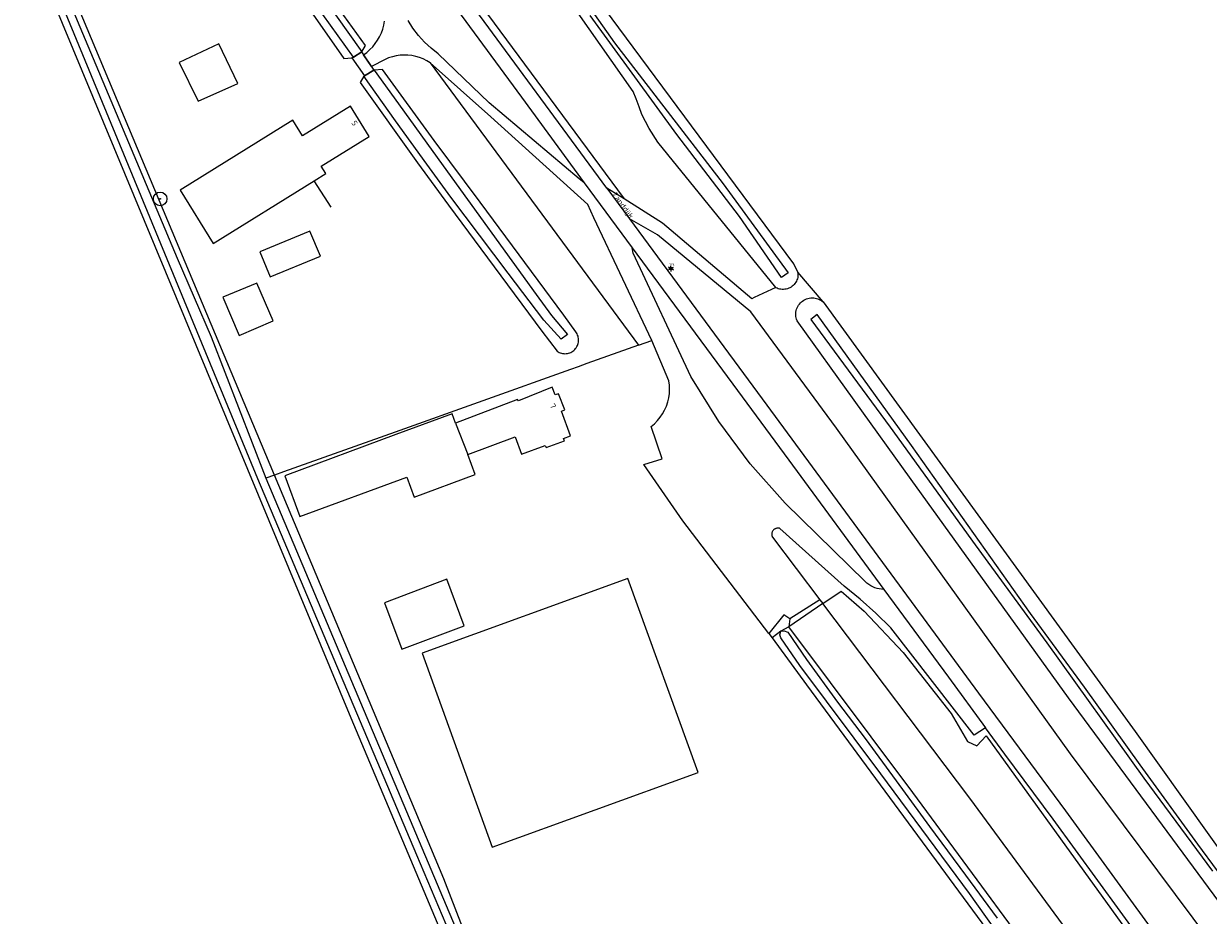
# Model space of a CAD drawing. Header units: metres. Extents: x 102000 to 105000, y 414600 to 420766.
# Tile 262 of 298: x 104525 to 104743, y 419720 to 419885. Entities that reach past the tile are written whole.
import ezdxf
from ezdxf.enums import TextEntityAlignment as Align

# ---------------------------------------------------------------- set-up
doc = ezdxf.new("R2010")
doc.units = ezdxf.units.M
doc.layers.get('0').update_dxf_attribs({"color": 8})
doc.styles.add('MtXpl_NLCS-ISO', font='NLCS-ISO.ttf')
doc.styles.add('NLCS-ISO', font='NLCS-ISO.ttf')

msp = doc.modelspace()

# ---------------------------------------------------------------- hatches: boundary and pattern name
at = {"ltscale": 0.1}
h = msp.add_hatch(color=256, dxfattribs=at)
edge = h.paths.add_edge_path()
edge.add_arc((104549.8, 419852.4), 0.075, 0, 360)

# ---------------------------------------------------------------- linework, layer by layer
for p, q in [((104577.98, 419923.39), (104616.44, 419871.18)), ((104587.69, 419880.66), (104563.81, 419913.72)), ((104589.68, 419914.25), (104635.41, 419852.39)), ((104570.91, 419801.49), (104528.04, 419903.71)), ((104524.63, 419901.99), (104584.95, 419756.7)), ((104567.85, 419800.82), (104525.92, 419902.3)), ((104527.11, 419902.89), (104552.94, 419841.47)), ((104632.2, 419854.41), (104597.7, 419901.25)), ((104622.9, 419896.33), (104633.58, 419881.2)), ((104572.63, 419894.04), (104583.71, 419878.31)), ((104576.12, 419894.84), (104586.98, 419879.49)), ((104637.07, 419872.23), (104622.28, 419893.29)), ((104585.45, 419878.52), (104579.83, 419886.39)), ((104645.11, 419864.29), (104629.14, 419886.24)), ((104666.69, 419840.44), (104631.74, 419887.53)), ((104590.85, 419883.7), (104591.05, 419884.42)), ((104591.05, 419884.42), (104591.18, 419885.16)), ((104596.41, 419883.89), (104595.52, 419885.31)), ((104589.92, 419881.66), (104590.29, 419882.31)), ((104590.29, 419882.31), (104590.6, 419882.99)), ((104590.6, 419882.99), (104590.85, 419883.7)), ((104597.43, 419882.55), (104596.41, 419883.89)), ((104598.55, 419881.32), (104597.43, 419882.55)), ((104560.61, 419881), (104553.32, 419877.55)), ((104564.15, 419873.7), (104560.61, 419881)), ((104586.98, 419879.49), (104587.69, 419880.66)), ((104587.93, 419879.42), (104588.5, 419879.92)), ((104588.5, 419879.92), (104589.02, 419880.46)), ((104589.02, 419880.46), (104589.49, 419881.04)), ((104589.49, 419881.04), (104589.92, 419881.66)), ((104599.79, 419880.18), (104598.55, 419881.32)), ((104601.11, 419879.16), (104599.79, 419880.18)), ((104633.58, 419881.2), (104653.65, 419855.15)), ((104553.32, 419877.55), (104556.8, 419870.41)), ((104583.71, 419878.31), (104585.15, 419878.41)), ((104585.45, 419878.52), (104585.15, 419878.41)), ((104585.15, 419878.41), (104585.45, 419878.52)), ((104585.15, 419878.41), (104587.51, 419875.12)), ((104585.45, 419878.52), (104586.98, 419879.49)), ((104586.98, 419879.49), (104585.45, 419878.52)), ((104589.29, 419876.12), (104586.98, 419879.49)), ((104587.33, 419878.98), (104587.93, 419879.42)), ((104588.8, 419876.84), (104587.33, 419878.98)), ((104591.29, 419878.09), (104588.8, 419876.84)), ((104591.95, 419878.38), (104591.29, 419878.09)), ((104592.64, 419878.61), (104591.95, 419878.38)), ((104593.34, 419878.78), (104592.64, 419878.61)), ((104594.06, 419878.89), (104593.34, 419878.78)), ((104594.78, 419878.93), (104594.06, 419878.89)), ((104595.51, 419878.91), (104594.78, 419878.93)), ((104596.23, 419878.83), (104595.51, 419878.91)), ((104596.94, 419878.68), (104596.23, 419878.83)), ((104597.64, 419878.47), (104596.94, 419878.68)), ((104598.32, 419878.2), (104597.64, 419878.47)), ((104598.97, 419877.88), (104598.32, 419878.2)), ((104599.59, 419877.5), (104598.97, 419877.88)), ((104599.59, 419877.5), (104638.02, 419825.43)), ((104610.77, 419867.51), (104599.59, 419877.5)), ((104610.5, 419870.12), (104601.11, 419879.16)), ((104587.51, 419875.12), (104589.23, 419876.12)), ((104589.23, 419876.12), (104587.51, 419875.12)), ((104589.23, 419876.12), (104589.29, 419876.12)), ((104589.29, 419876.12), (104589.23, 419876.12)), ((104590.84, 419876.28), (104589.29, 419876.12)), ((104589.29, 419876.12), (104593.79, 419869.95)), ((104600.37, 419863.19), (104590.84, 419876.28)), ((104556.8, 419870.41), (104564.15, 419873.7)), ((104587.35, 419875), (104586.71, 419873.88)), ((104586.71, 419873.88), (104597.24, 419859.05)), ((104587.51, 419875.12), (104587.35, 419875)), ((104593.23, 419866.77), (104587.35, 419875)), ((104616.44, 419871.18), (104628.04, 419855.39)), ((104637.61, 419870.82), (104637.07, 419872.23)), ((104584.89, 419869.52), (104576.06, 419864)), ((104588.35, 419863.91), (104584.89, 419869.52)), ((104593.79, 419869.95), (104602.02, 419858.47)), ((104627.08, 419856.08), (104610.5, 419870.12)), ((104638.13, 419869.39), (104637.61, 419870.82)), ((104638.64, 419867.96), (104638.13, 419869.39)), ((104574.28, 419866.94), (104553.49, 419854.04)), ((104576.06, 419864), (104574.28, 419866.94)), ((104599.02, 419858.78), (104593.23, 419866.77)), ((104628.7, 419851.36), (104610.77, 419867.51)), ((104640, 419865.35), (104638.64, 419867.96)), ((104641.6, 419862.88), (104640, 419865.35)), ((104579.52, 419858.42), (104588.35, 419863.91)), ((104608.84, 419851.8), (104600.37, 419863.19)), ((104643.43, 419860.58), (104641.6, 419862.88)), ((104656.65, 419849.17), (104645.11, 419864.29)), ((104663.34, 419836.06), (104643.43, 419860.58)), ((104580.37, 419857.06), (104579.52, 419858.42)), ((104597.24, 419859.05), (104603, 419851.26)), ((104603.43, 419852.74), (104599.02, 419858.78)), ((104602.02, 419858.47), (104619.17, 419834.76)), ((104559.59, 419844.15), (104578.19, 419855.71)), ((104578.19, 419855.71), (104580.37, 419857.06)), ((104581.33, 419850.86), (104578.19, 419855.71)), ((104628.04, 419855.39), (104627.08, 419856.08)), ((104553.49, 419854.04), (104559.59, 419844.15)), ((104628.04, 419855.39), (104636.86, 419843.38)), ((104632.2, 419854.41), (104636.4, 419848.71)), ((104635.41, 419852.39), (104632.2, 419854.41)), ((104653.65, 419855.15), (104665.62, 419838.74)), ((104603, 419851.26), (104611.39, 419839.9)), ((104613.97, 419838.71), (104603.43, 419852.74)), ((104624.26, 419830.97), (104608.84, 419851.8)), ((104629.78, 419848.93), (104628.7, 419851.36)), ((104642.47, 419847.93), (104635.41, 419852.39)), ((104664.42, 419837.89), (104656.65, 419849.17)), ((104640.5, 419826.31), (104629.78, 419848.93)), ((104636.4, 419848.71), (104661.7, 419814.37)), ((104641.54, 419845.78), (104636.4, 419848.71)), ((104658.91, 419834), (104642.47, 419847.93)), ((104577.43, 419846.43), (104568.2, 419842.62)), ((104579.35, 419841.83), (104577.43, 419846.43)), ((104658.72, 419831.61), (104641.54, 419845.78)), ((104568.2, 419842.62), (104570.09, 419838.02)), ((104637.02, 419842.4), (104636.86, 419843.38)), ((104636.86, 419843.38), (104637.72, 419842.21)), ((104552.94, 419841.47), (104559.23, 419826.98)), ((104570.09, 419838.02), (104579.35, 419841.83)), ((104647.7, 419819.65), (104637.02, 419842.4)), ((104637.72, 419842.21), (104655.42, 419818.26)), ((104667.41, 419838.91), (104666.69, 419840.44)), ((104611.39, 419839.9), (104620.21, 419828.03)), ((104620.56, 419830.02), (104613.97, 419838.71)), ((104643.79, 419839.65), (104644.25, 419839.65)), ((104643.79, 419839.45), (104644.25, 419839.45)), ((104665.62, 419838.74), (104664.42, 419837.89)), ((104667.42, 419838.17), (104667.39, 419837.93)), ((104672.07, 419833.44), (104667.41, 419838.91)), ((104667.41, 419838.91), (104667.43, 419838.66)), ((104667.44, 419838.41), (104667.42, 419838.17)), ((104667.43, 419838.66), (104667.44, 419838.41)), ((104567.64, 419836.88), (104561.38, 419834.29)), ((104570.62, 419829.92), (104567.64, 419836.88)), ((104663.34, 419836.06), (104659.39, 419834.22)), ((104663.36, 419836.03), (104663.34, 419836.06)), ((104663.58, 419835.92), (104663.36, 419836.03)), ((104665.96, 419836.02), (104665.74, 419835.92)), ((104666.17, 419836.15), (104665.96, 419836.02)), ((104666.37, 419836.29), (104666.17, 419836.15)), ((104666.56, 419836.45), (104666.37, 419836.29)), ((104666.73, 419836.62), (104666.56, 419836.45)), ((104666.89, 419836.81), (104666.73, 419836.62)), ((104667.03, 419837.02), (104666.89, 419836.81)), ((104667.15, 419837.23), (104667.03, 419837.02)), ((104667.25, 419837.46), (104667.15, 419837.23)), ((104667.33, 419837.69), (104667.25, 419837.46)), ((104667.39, 419837.93), (104667.33, 419837.69)), ((104561.38, 419834.29), (104564.35, 419827.24)), ((104619.17, 419834.76), (104621.99, 419830.93)), ((104659.39, 419834.22), (104658.91, 419834)), ((104663.81, 419835.84), (104663.58, 419835.92)), ((104664.05, 419835.77), (104663.81, 419835.84)), ((104664.29, 419835.73), (104664.05, 419835.77)), ((104664.54, 419835.71), (104664.29, 419835.73)), ((104664.78, 419835.71), (104664.54, 419835.71)), ((104665.03, 419835.73), (104664.78, 419835.71)), ((104665.27, 419835.77), (104665.03, 419835.73)), ((104665.51, 419835.83), (104665.27, 419835.77)), ((104665.74, 419835.92), (104665.51, 419835.83)), ((104668.53, 419833.72), (104668.76, 419833.84)), ((104668.76, 419833.84), (104669.01, 419833.95)), ((104669.01, 419833.95), (104669.27, 419834.04)), ((104669.27, 419834.04), (104669.53, 419834.1)), ((104669.53, 419834.1), (104669.8, 419834.14)), ((104669.8, 419834.14), (104670.07, 419834.15)), ((104670.07, 419834.15), (104670.34, 419834.14)), ((104670.34, 419834.14), (104670.61, 419834.11)), ((104670.61, 419834.11), (104670.87, 419834.05)), ((104670.87, 419834.05), (104671.13, 419833.98)), ((104671.13, 419833.98), (104671.38, 419833.87)), ((104671.38, 419833.87), (104671.62, 419833.75)), ((104674.57, 419810.12), (104658.72, 419831.61)), ((104667.08, 419831.53), (104667.13, 419831.8)), ((104667.13, 419831.8), (104667.2, 419832.06)), ((104667.2, 419832.06), (104667.3, 419832.31)), ((104667.3, 419832.31), (104667.42, 419832.56)), ((104667.42, 419832.56), (104667.56, 419832.79)), ((104667.56, 419832.79), (104667.72, 419833.01)), ((104667.72, 419833.01), (104667.9, 419833.21)), ((104667.9, 419833.21), (104668.09, 419833.4)), ((104668.09, 419833.4), (104668.3, 419833.57)), ((104668.3, 419833.57), (104668.53, 419833.72)), ((104671.62, 419833.75), (104671.85, 419833.61)), ((104671.85, 419833.61), (104672.07, 419833.44)), ((104672.07, 419833.44), (104729.64, 419754.19)), ((104564.35, 419827.24), (104570.62, 419829.92)), ((104623.74, 419826.57), (104620.56, 419830.02)), ((104621.99, 419830.93), (104624.93, 419827.42)), ((104626.49, 419827.88), (104624.26, 419830.97)), ((104667.05, 419831.27), (104667.08, 419831.53)), ((104667.05, 419830.99), (104667.05, 419831.27)), ((104667.07, 419830.72), (104667.05, 419830.99)), ((104667.12, 419830.46), (104667.07, 419830.72)), ((104667.18, 419830.2), (104667.12, 419830.46)), ((104667.27, 419829.94), (104667.18, 419830.2)), ((104688.34, 419800.7), (104667.27, 419829.94)), ((104670.96, 419831.11), (104669.84, 419830.17)), ((104669.84, 419830.17), (104684.46, 419810.3)), ((104688.4, 419806.92), (104670.96, 419831.11)), ((104620.21, 419828.03), (104623.01, 419824.31)), ((104624.93, 419827.42), (104623.74, 419826.57)), ((104626.61, 419827.7), (104626.49, 419827.88)), ((104626.72, 419827.5), (104626.61, 419827.7)), ((104626.81, 419827.3), (104626.72, 419827.5)), ((104626.88, 419827.09), (104626.81, 419827.3)), ((104559.23, 419826.98), (104569.29, 419800.91)), ((104626.54, 419824.97), (104626.66, 419825.16)), ((104626.66, 419825.16), (104626.76, 419825.35)), ((104626.76, 419825.35), (104626.84, 419825.56)), ((104626.84, 419825.56), (104626.9, 419825.77)), ((104626.93, 419826.88), (104626.88, 419827.09)), ((104626.9, 419825.77), (104626.95, 419825.99)), ((104626.96, 419826.66), (104626.93, 419826.88)), ((104626.95, 419825.99), (104626.97, 419826.21)), ((104626.98, 419826.43), (104626.96, 419826.66)), ((104626.97, 419826.21), (104626.98, 419826.43)), ((104638.02, 419825.43), (104630.41, 419822.71)), ((104638.02, 419825.43), (104640.5, 419826.31)), ((104643.65, 419818.86), (104640.5, 419826.31)), ((104623.01, 419824.31), (104623.2, 419824.2)), ((104623.2, 419824.2), (104623.4, 419824.09)), ((104623.4, 419824.09), (104623.6, 419824.01)), ((104623.6, 419824.01), (104623.81, 419823.94)), ((104623.81, 419823.94), (104624.03, 419823.9)), ((104624.03, 419823.9), (104624.25, 419823.87)), ((104624.25, 419823.87), (104624.47, 419823.86)), ((104624.47, 419823.86), (104624.69, 419823.87)), ((104624.69, 419823.87), (104624.91, 419823.9)), ((104624.91, 419823.9), (104625.13, 419823.95)), ((104625.13, 419823.95), (104625.34, 419824.02)), ((104625.34, 419824.02), (104625.54, 419824.11)), ((104625.54, 419824.11), (104625.74, 419824.21)), ((104625.74, 419824.21), (104625.93, 419824.34)), ((104625.93, 419824.34), (104626.1, 419824.47)), ((104626.1, 419824.47), (104626.26, 419824.62)), ((104626.26, 419824.62), (104626.41, 419824.79)), ((104626.41, 419824.79), (104626.54, 419824.97)), ((104625.51, 419820.96), (104593.12, 419809.41)), ((104625.51, 419820.96), (104593.12, 419809.41)), ((104626.88, 419821.45), (104625.51, 419820.96)), ((104628.49, 419822.03), (104626.88, 419821.45)), ((104630.41, 419822.71), (104628.49, 419822.03)), ((104643.74, 419818.08), (104643.65, 419818.86)), ((104652.82, 419811.38), (104647.7, 419819.65)), ((104622.11, 419817.68), (104615.88, 419815.15)), ((104622.69, 419816.25), (104622.11, 419817.68)), ((104623.26, 419816.46), (104622.69, 419816.25)), ((104624.42, 419813.51), (104623.26, 419816.46)), ((104643.61, 419815.72), (104643.72, 419816.51)), ((104643.72, 419816.51), (104643.77, 419817.29)), ((104643.77, 419817.29), (104643.74, 419818.08)), ((104655.42, 419818.26), (104665.78, 419804.24)), ((104615.72, 419815.44), (104604.27, 419811.05)), ((104615.88, 419815.15), (104615.72, 419815.44)), ((104642.85, 419813.48), (104643.17, 419814.21)), ((104643.17, 419814.21), (104643.42, 419814.96)), ((104643.42, 419814.96), (104643.61, 419815.72)), ((104661.7, 419814.37), (104686.76, 419780.26)), ((104603.66, 419812.77), (104593.3, 419808.95)), ((104604.27, 419811.05), (104603.66, 419812.77)), ((104623.85, 419813.28), (104624.42, 419813.51)), ((104625.52, 419808.73), (104623.85, 419813.28)), ((104641.52, 419811.53), (104642.02, 419812.14)), ((104642.02, 419812.14), (104642.46, 419812.79)), ((104642.46, 419812.79), (104642.85, 419813.48)), ((104604.27, 419811.05), (104606.53, 419805.25)), ((104640.37, 419810.45), (104640.97, 419810.96)), ((104642.4, 419804.49), (104640.37, 419810.45)), ((104640.97, 419810.96), (104641.52, 419811.53)), ((104658.62, 419803.58), (104652.82, 419811.38)), ((104717.71, 419750.07), (104674.57, 419810.12)), ((104684.46, 419810.3), (104700.11, 419788.64)), ((104593.12, 419809.41), (104572.53, 419802.07)), ((104593.12, 419809.41), (104572.53, 419802.07)), ((104593.3, 419808.95), (104572.78, 419801.37)), ((104606.53, 419805.25), (104615.31, 419808.51)), ((104615.31, 419808.51), (104616.47, 419805.35)), ((104620.99, 419806.54), (104624.36, 419807.79)), ((104624.22, 419808.22), (104625.52, 419808.73)), ((104624.36, 419807.79), (104624.22, 419808.22)), ((104616.47, 419805.35), (104620.84, 419806.96)), ((104620.84, 419806.96), (104620.99, 419806.54)), ((104710.33, 419775.99), (104688.4, 419806.92)), ((104607.89, 419801.57), (104606.53, 419805.25)), ((104639.01, 419803.42), (104642.4, 419804.49)), ((104646.2, 419793.04), (104639.01, 419803.42)), ((104665.08, 419796.31), (104658.62, 419803.58)), ((104665.78, 419804.24), (104683.3, 419780.41)), ((104570.91, 419801.49), (104569.29, 419800.91)), ((104572.53, 419802.07), (104570.91, 419801.49)), ((104572.53, 419802.07), (104570.91, 419801.49)), ((104602.12, 419727.03), (104570.91, 419801.49)), ((104572.78, 419801.37), (104575.56, 419793.83)), ((104575.56, 419793.83), (104595.32, 419801.12)), ((104595.32, 419801.12), (104596.67, 419797.41)), ((104596.67, 419797.41), (104607.89, 419801.57)), ((104597.14, 419731.39), (104567.85, 419800.82)), ((104569.29, 419800.91), (104615.19, 419692.24)), ((104717.32, 419760.4), (104688.34, 419800.7)), ((104679.85, 419781.86), (104665.08, 419796.31)), ((104662.07, 419772.27), (104646.2, 419793.04)), ((104662.62, 419790.77), (104662.6, 419790.67)), ((104662.6, 419790.67), (104662.6, 419790.57)), ((104662.6, 419790.57), (104662.6, 419790.48)), ((104662.6, 419790.48), (104662.62, 419790.38)), ((104662.64, 419790.86), (104662.62, 419790.77)), ((104662.62, 419790.38), (104662.64, 419790.29)), ((104662.67, 419790.95), (104662.64, 419790.86)), ((104662.64, 419790.29), (104662.67, 419790.2)), ((104662.71, 419791.04), (104662.67, 419790.95)), ((104662.67, 419790.2), (104662.71, 419790.11)), ((104662.75, 419791.13), (104662.71, 419791.04)), ((104662.71, 419790.11), (104662.76, 419790.02)), ((104662.8, 419791.21), (104662.75, 419791.13)), ((104662.86, 419791.29), (104662.8, 419791.21)), ((104662.93, 419791.36), (104662.86, 419791.29)), ((104663, 419791.43), (104662.93, 419791.36)), ((104663.08, 419791.49), (104663, 419791.43)), ((104663.17, 419791.54), (104663.08, 419791.49)), ((104663.25, 419791.59), (104663.17, 419791.54)), ((104663.35, 419791.63), (104663.25, 419791.59)), ((104663.44, 419791.66), (104663.35, 419791.63)), ((104663.54, 419791.69), (104663.44, 419791.66)), ((104663.64, 419791.71), (104663.54, 419791.69)), ((104663.74, 419791.71), (104663.64, 419791.71)), ((104663.84, 419791.71), (104663.74, 419791.71)), ((104663.94, 419791.7), (104663.84, 419791.71)), ((104664.04, 419791.69), (104663.94, 419791.7)), ((104664.13, 419791.66), (104664.04, 419791.69)), ((104675.94, 419781.02), (104664.13, 419791.66)), ((104662.76, 419790.02), (104671.48, 419778.48)), ((104700.11, 419788.64), (104713.33, 419770.55)), ((104602.65, 419782.28), (104591.16, 419777.96)), ((104636.04, 419782.39), (104598.11, 419768.66)), ((104605.87, 419773.71), (104602.65, 419782.28)), ((104649.01, 419746.68), (104636.04, 419782.39)), ((104680.16, 419781.57), (104679.85, 419781.86)), ((104680.5, 419781.31), (104680.16, 419781.57)), ((104672.01, 419777.79), (104675.41, 419780.11)), ((104675.41, 419780.11), (104679.64, 419776.41)), ((104678.92, 419778.58), (104675.94, 419781.02)), ((104680.86, 419781.08), (104680.5, 419781.31)), ((104681.23, 419780.88), (104680.86, 419781.08)), ((104681.63, 419780.72), (104681.23, 419780.88)), ((104682.03, 419780.59), (104681.63, 419780.72)), ((104682.45, 419780.49), (104682.03, 419780.59)), ((104682.87, 419780.43), (104682.45, 419780.49)), ((104683.3, 419780.41), (104682.87, 419780.43)), ((104683.3, 419780.41), (104695.23, 419764.2)), ((104686.76, 419780.26), (104700.74, 419761.29)), ((104591.16, 419777.96), (104594.38, 419769.39)), ((104672.01, 419777.79), (104665.73, 419773.53)), ((104671.48, 419778.48), (104665.95, 419774.99)), ((104671.48, 419778.48), (104672.01, 419777.79)), ((104699.16, 419741.95), (104672.01, 419777.79)), ((104681.79, 419776.02), (104678.92, 419778.58)), ((104664.81, 419775.74), (104662.07, 419772.27)), ((104665.95, 419774.99), (104664.81, 419775.74)), ((104665.95, 419774.99), (104665.73, 419773.53)), ((104679.64, 419776.41), (104686.82, 419768.77)), ((104684.55, 419773.34), (104681.79, 419776.02)), ((104720.27, 419762.39), (104710.33, 419775.99)), ((104594.38, 419769.39), (104605.87, 419773.71)), ((104664.28, 419772.69), (104662.68, 419771.45)), ((104664.12, 419772.03), (104664.28, 419772.69)), ((104665.73, 419773.53), (104664.28, 419772.69)), ((104664.28, 419772.69), (104664.9, 419772.77)), ((104664.9, 419772.77), (104665.57, 419772.52)), ((104688.66, 419742.98), (104665.73, 419773.53)), ((104699.93, 419753.56), (104684.55, 419773.34)), ((104662.07, 419772.27), (104662.68, 419771.45)), ((104662.68, 419771.45), (104669.04, 419762.8)), ((104664.27, 419771.48), (104664.12, 419772.03)), ((104667.8, 419766.39), (104664.27, 419771.48)), ((104665.57, 419772.52), (104669.03, 419767.5)), ((104713.33, 419770.55), (104731.24, 419745.61)), ((104598.11, 419768.66), (104611.02, 419732.9)), ((104686.82, 419768.77), (104695.68, 419757.53)), ((104682.72, 419746.43), (104667.8, 419766.39)), ((104669.03, 419767.5), (104674.76, 419759.61)), ((104695.23, 419764.2), (104702.02, 419754.91)), ((104669.04, 419762.8), (104718.19, 419696.1)), ((104730.58, 419748.05), (104720.27, 419762.39)), ((104674.76, 419759.61), (104679.82, 419752.92)), ((104700.74, 419761.29), (104716.8, 419739.56)), ((104751.51, 419714.14), (104717.32, 419760.4)), ((104695.68, 419757.53), (104698.72, 419752.36)), ((104584.95, 419756.7), (104622.22, 419668.55)), ((104702.02, 419754.91), (104699.93, 419753.56)), ((104700.44, 419751.57), (104702.16, 419753.42)), ((104705.58, 419750.05), (104702.02, 419754.91)), ((104702.16, 419753.42), (104743.04, 419696.8)), ((104729.64, 419754.19), (104747.68, 419728.97)), ((104679.82, 419752.92), (104685.58, 419745.14)), ((104698.72, 419752.36), (104700.44, 419751.57)), ((104714.52, 419738.06), (104705.58, 419750.05)), ((104771.67, 419678), (104717.71, 419750.07)), ((104611.02, 419732.9), (104649.01, 419746.68)), ((104699.08, 419724.33), (104682.72, 419746.43)), ((104741.17, 419733.43), (104730.58, 419748.05)), ((104685.58, 419745.14), (104691.69, 419736.71)), ((104731.24, 419745.61), (104743.89, 419728.46)), ((104729.68, 419687.35), (104688.66, 419742.98)), ((104768.72, 419647.46), (104699.16, 419741.95)), ((104788.66, 419636.49), (104714.52, 419738.06)), ((104716.8, 419739.56), (104738.34, 419709.99)), ((104691.69, 419736.71), (104698.37, 419727.71)), ((104744.83, 419728.55), (104741.17, 419733.43)), ((104612.59, 419694.88), (104597.14, 419731.39)), ((104615.71, 419691.84), (104602.12, 419727.03)), ((104698.37, 419727.71), (104704.18, 419719.78)), ((104711.99, 419706.22), (104699.08, 419724.33))]:
    msp.add_line(p, q)
for p, q in [((104643.8, 419839.68), (104643.58, 419839.8)), ((104643.8, 419839.42), (104643.58, 419839.3)), ((104644.02, 419839.8), (104644.02, 419840.06)), ((104644.02, 419839.3), (104644.02, 419839.04)), ((104644.24, 419839.68), (104644.46, 419839.8)), ((104644.24, 419839.42), (104644.46, 419839.3))]:
    msp.add_line(p, q, dxfattribs=at)
for radius in [1.25, 0.0225]:
    msp.add_circle((104549.8, 419852.4), radius)
for centre, radius in [((104549.8, 419852.4), 0.075), ((104644.02, 419839.55), 0.253)]:
    msp.add_circle(centre, radius, dxfattribs=at)

# ---------------------------------------------------------------- texts
at = {"style": 'MtXpl_NLCS-ISO'}
for s, rotation, p in [('5', 301.6729, (104585.03, 419866.44)), ('Zanddijk', 306.3771, (104633.1, 419853.2)), ('7', 301.6729, (104621.65, 419814.27))]:
    msp.add_text(s, height=1, rotation=rotation, dxfattribs=at).set_placement(p)
at = {"style": 'NLCS-ISO'}
msp.add_attdef('TYPE', text='', height=0.36, dxfattribs=at).set_placement((104644.02, 419840.06), align=Align.BOTTOM_CENTER)

doc.saveas('drawing.dxf')
